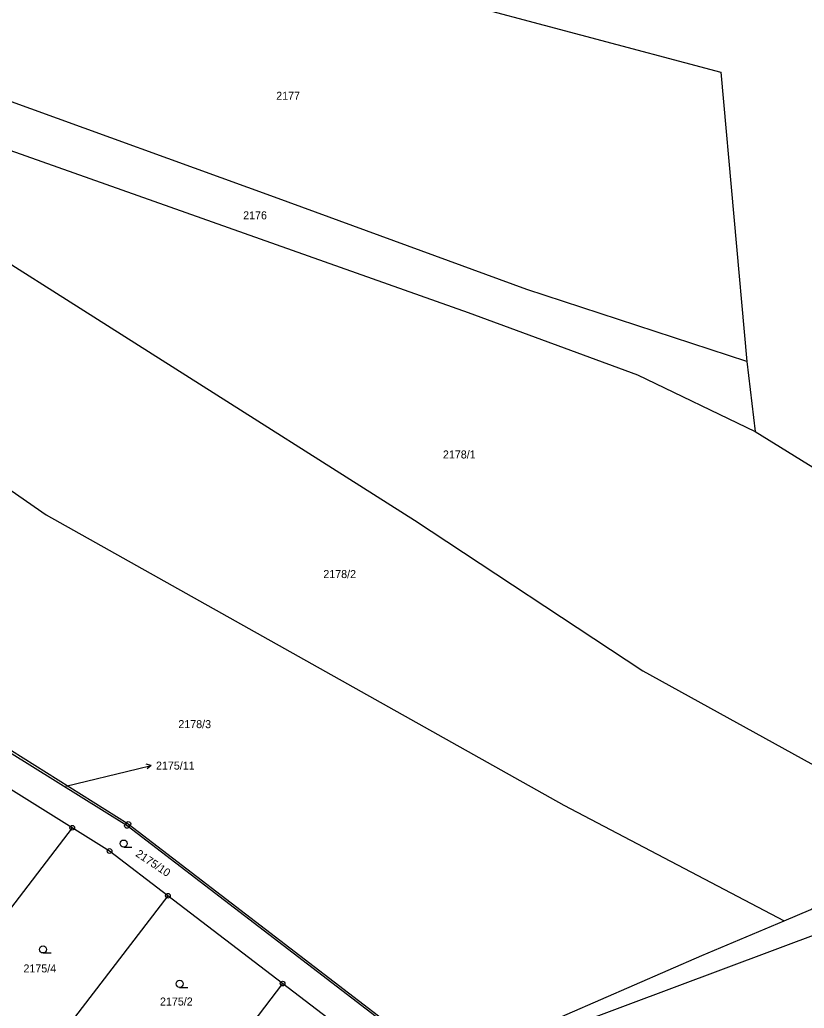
# Model space of a CAD drawing. Extents: x -725728 to -720881, y -1068679 to -1063504.
# Drawn here: x -721385.1 to -721218.5, y -1066663.8 to -1066453.8 of the extents above; entities that cross this region are included whole.
import ezdxf

# ---------------------------------------------------------------- set-up
doc = ezdxf.new("R2010")
doc.units = 0
for name, color, linetype in [('Hranice parcel', 7, 'Continuous'), ('Parcelní čísla', 7, 'Continuous'), ('Pop  PČ popisy', 7, 'Continuous'), ('Značky bodu BP', 7, 'Continuous'), ('Značky kultur', 7, 'Continuous')]:
    doc.layers.add(name, color=color, linetype=linetype)

msp = doc.modelspace()

# ---------------------------------------------------------------- linework, layer by layer
at = {"layer": 'Hranice parcel'}
for p, q in [((-721316.99, -1066443.4), (-721236.24, -1066464.94)), ((-721236.24, -1066464.94), (-721230.65, -1066526.44)), ((-721230.65, -1066526.44), (-721228.92, -1066541.28)), ((-721228.92, -1066541.28), (-721200.75, -1066558.77)), ((-721373.98, -1066625.5), (-721396.15, -1066611.68)), ((-721373.98, -1066625.5), (-721407.06, -1066668.61)), ((-721353.65, -1066639.95), (-721373.48, -1066665.81)), ((-721329.3, -1066658.61), (-721353.65, -1066639.95)), ((-721214.32, -1066647.57), (-721267.52, -1066667.45)), ((-721329.3, -1066658.61), (-721349.14, -1066684.5))]:
    msp.add_line(p, q, dxfattribs=at)
for points in [[(-721230.65, -1066526.44), (-721277.41, -1066511.11), (-721331.05, -1066491.51), (-721388.47, -1066470.7), (-721431.52, -1066455.27)], [(-721434.62, -1066465.11), (-721400.9, -1066476.72), (-721289.85, -1066516.02), (-721253.91, -1066529.25), (-721228.92, -1066541.28)], [(-721437.52, -1066478.62), (-721408.58, -1066492.16), (-721301.3, -1066560.17), (-721252.76, -1066592.17), (-721191.02, -1066626.24)], [(-721447.15, -1066517.1), (-721420.03, -1066530.86), (-721379.52, -1066559), (-721269.58, -1066620.68), (-721222.77, -1066645.27)], [(-721293.92, -1066677.55), (-721362.35, -1066625.09), (-721392.29, -1066606.43), (-721414.6, -1066593.72), (-721428.93, -1066586.2), (-721445.8, -1066579.86)], [(-721411, -1066595.05), (-721391.94, -1066605.94), (-721362.07, -1066624.68), (-721293.39, -1066677.33)], [(-721353.65, -1066639.95), (-721366.06, -1066630.44), (-721373.98, -1066625.5)], [(-721222.77, -1066645.27), (-721217.11, -1066642.9), (-721209.04, -1066637.52), (-721207.46, -1066639.59)], [(-721293.39, -1066677.33), (-721283.17, -1066671.33), (-721240.27, -1066652.61), (-721222.77, -1066645.27)], [(-721302.3, -1066680.88), (-721302.86, -1066679.31), (-721304.04, -1066677.94), (-721329.3, -1066658.61)]]:
    msp.add_lwpolyline(points, dxfattribs=at)
at = {"layer": 'Pop  PČ popisy'}
for p, q in [((-721375.38, -1066616.66), (-721360.12, -1066612.99)), ((-721360.12, -1066612.99), (-721357.21, -1066612.26)), ((-721357.21, -1066612.26), (-721358.3, -1066612.02)), ((-721357.21, -1066612.26), (-721358.06, -1066612.99))]:
    msp.add_line(p, q, dxfattribs=at)
at = {"layer": 'Značky bodu BP'}
for centre, radius in [((-721373.98, -1066625.5), 0.5), ((-721373.98, -1066625.5), 0.0303), ((-721362.35, -1066625.09), 0.5), ((-721362.07, -1066624.68), 0.5), ((-721362.35, -1066625.09), 0.0303), ((-721362.07, -1066624.68), 0.0303), ((-721366.06, -1066630.44), 0.5), ((-721366.06, -1066630.44), 0.0303), ((-721353.65, -1066639.95), 0.5), ((-721353.65, -1066639.95), 0.0303), ((-721329.3, -1066658.61), 0.5), ((-721329.3, -1066658.61), 0.0303)]:
    msp.add_circle(centre, radius, dxfattribs=at)
at = {"layer": 'Značky kultur'}
for p, q in [((-721363.06, -1066629.6), (-721361.31, -1066629.6)), ((-721380.19, -1066652.1), (-721378.44, -1066652.1)), ((-721351.17, -1066659.41), (-721349.42, -1066659.41))]:
    msp.add_line(p, q, dxfattribs=at)
for centre in [(-721363.06, -1066628.85), (-721380.19, -1066651.35), (-721351.17, -1066658.66)]:
    msp.add_circle(centre, 0.75, dxfattribs=at)

# ---------------------------------------------------------------- texts
at = {"layer": 'Parcelní čísla'}
for s, p in [('2177', (-721330.66, -1066470.81)), ('2176', (-721337.68, -1066496.21)), ('2178/1', (-721295.24, -1066547.03)), ('2178/2', (-721320.65, -1066572.44)), ('2178/3', (-721351.45, -1066604.33)), ('2175/11', (-721356.2, -1066613.14)), ('2175/4', (-721384.35, -1066656.24)), ('2175/2', (-721355.35, -1066663.27))]:
    msp.add_text(s, height=1.7, dxfattribs=at).set_placement(p)
msp.add_text('2175/10', height=1.7, rotation=326, dxfattribs=at).set_placement((-721360.67, -1066631.41))

doc.saveas('drawing.dxf')
